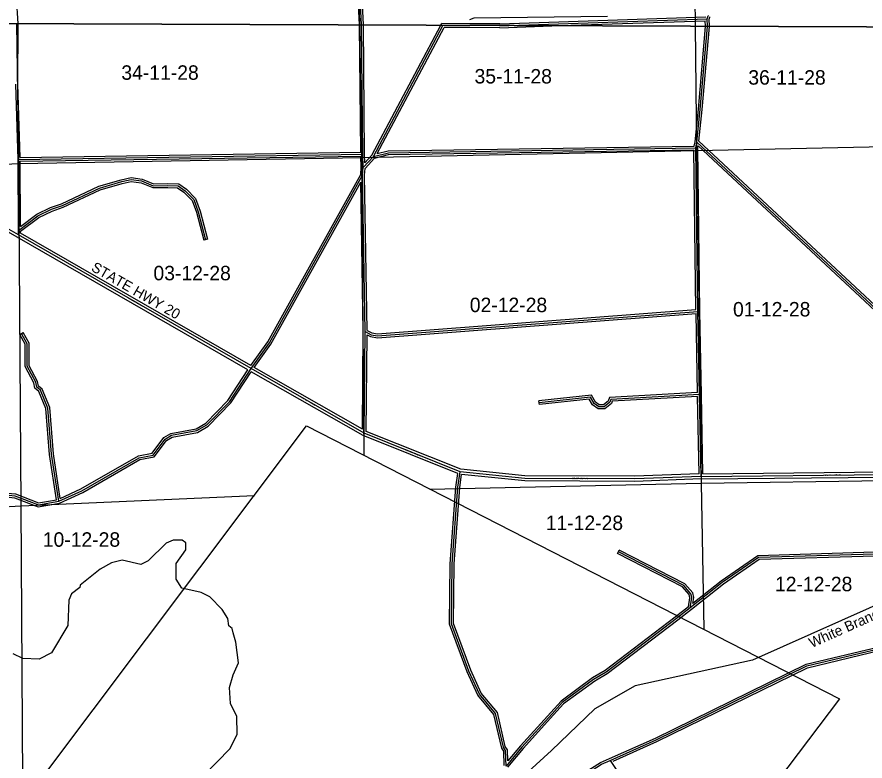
# Model space of a CAD drawing. Extents: x 457167 to 656239, y 1787309 to 1969297.
# Drawn here: x 505894 to 519094, y 1867028 to 1878606 of the extents above; entities that cross this region are included whole.
import ezdxf

# ---------------------------------------------------------------- set-up
doc = ezdxf.new("R2010")
doc.units = 0
for name, color, linetype in [('Level 1', 7, 'Continuous'), ('Level 2', 7, 'Continuous'), ('Level 22', 7, 'Continuous'), ('Level 23', 7, 'Continuous'), ('Level 28', 7, 'Continuous'), ('Level 31', 7, 'Continuous'), ('Level 32', 7, 'Continuous'), ('Level 34', 7, 'Continuous'), ('Level 41', 7, 'Continuous'), ('Level 5', 7, 'Continuous'), ('Level 63', 7, 'Continuous'), ('Level 7', 7, 'Continuous')]:
    doc.layers.add(name, color=color, linetype=linetype)

msp = doc.modelspace()

# ---------------------------------------------------------------- linework, layer by layer
at = {"layer": 'Level 1'}
for p, q in [((516452.676, 1878462.498), (516420.173, 1881368.76)), ((511181.461, 1881238.035), (511223.863, 1878482.095)), ((505924.819, 1876324.78), (505893.546, 1878502.071)), ((511223.864, 1878482.095), (511255.556, 1876421.352)), ((516474.292, 1876528.446), (516452.677, 1878462.498)), ((516474.292, 1876528.446), (521885.165, 1876646.713)), ((505924.819, 1876324.78), (511255.556, 1876421.352)), ((511255.556, 1876421.352), (516474.292, 1876528.446)), ((511255.556, 1876421.352), (511293.705, 1871785.286)), ((516474.292, 1876528.446), (516544.176, 1871352.411)), ((501031.869, 1876142.069), (505924.819, 1876324.78)), ((505957.98, 1870996.563), (505924.819, 1876324.78)), ((504766.348, 1864753.707), (510401.692, 1872241.672)), ((510401.692, 1872241.672), (518697.448, 1867997.26)), ((516544.176, 1871352.411), (521910.834, 1871428.78)), ((512321.76, 1871259.296), (516544.176, 1871352.411)), ((516544.176, 1871352.411), (516586.081, 1869077.512)), ((505957.98, 1870996.563), (509589.202, 1871162.076)), ((501064.881, 1870781.781), (505957.98, 1870996.563)), ((505988.57, 1866404.024), (505957.98, 1870996.563)), ((518697.448, 1867997.26), (506438.599, 1851790.926))]:
    msp.add_line(p, q, dxfattribs=at)
at = {"layer": 'Level 22'}
for p, q in [((505918.162, 1875214.614), (504262.76, 1876146.461)), ((509536.671, 1873133.928), (505918.162, 1875214.614)), ((511300.228, 1872126.991), (509536.671, 1873133.928)), ((512790.221, 1871529.564), (511300.228, 1872126.991)), ((516541.438, 1871457.091), (520634.822, 1871500.113))]:
    msp.add_line(p, q, dxfattribs=at)
msp.add_lwpolyline([(516541.438, 1871457.091), (515507.486, 1871419.172), (513798.494, 1871425.684), (512790.221, 1871529.564)], dxfattribs=at)
at = {"layer": 'Level 23'}
for p, q in [((505898.223, 1875179.937), (504270.894, 1876095.979)), ((509533.909, 1873181.657), (505948.15, 1875243.511)), ((509488.796, 1873115.314), (505898.223, 1875179.937)), ((511270.801, 1872189.854), (509586.239, 1873151.687)), ((511282.786, 1872090.887), (509540.936, 1873085.431)), ((512755.76, 1871500.285), (511282.786, 1872090.887)), ((512799.902, 1871568.778), (511330.513, 1872157.943)), ((516570.681, 1871497.4), (520608.75, 1871539.841)), ((516542.382, 1871417.097), (520596.771, 1871459.71))]:
    msp.add_line(p, q, dxfattribs=at)
for points in [[(516510.696, 1871495.991), (515506.829, 1871459.176), (513800.626, 1871465.677), (512799.902, 1871568.779)], [(516542.382, 1871417.098), (515508.143, 1871379.17), (513796.363, 1871385.691), (512814.456, 1871486.853)]]:
    msp.add_lwpolyline(points, dxfattribs=at)
at = {"layer": 'Level 31'}
for p, q in [((511257.015, 1878481.97), (511125.907, 1881178.035)), ((513547.402, 1878473.386), (516635.026, 1878576.48)), ((516642.196, 1878461.788), (516635.026, 1878576.48)), ((511441.446, 1876436.329), (512524.359, 1878472.158)), ((512941.426, 1878470.546), (512524.359, 1878472.158)), ((513408.438, 1878468.746), (512941.426, 1878470.546)), ((513408.438, 1878468.746), (513547.352, 1878473.386)), ((513547.351, 1878473.386), (513547.352, 1878473.386)), ((513547.352, 1878473.386), (513547.353, 1878473.386)), ((513547.353, 1878473.386), (513547.354, 1878473.386)), ((513547.354, 1878473.386), (513547.355, 1878473.386)), ((513547.355, 1878473.386), (513547.357, 1878473.386)), ((513547.355, 1878473.386), (513547.355, 1878473.386)), ((513547.357, 1878473.386), (513547.359, 1878473.386)), ((513547.359, 1878473.386), (513547.36, 1878473.386)), ((513547.36, 1878473.386), (513547.362, 1878473.386)), ((513547.362, 1878473.386), (513547.364, 1878473.386)), ((513547.364, 1878473.386), (513547.366, 1878473.386)), ((513547.366, 1878473.386), (513547.369, 1878473.386)), ((513547.369, 1878473.386), (513547.371, 1878473.386)), ((513547.371, 1878473.386), (513547.375, 1878473.386)), ((513547.375, 1878473.386), (513547.378, 1878473.386)), ((513547.378, 1878473.386), (513547.382, 1878473.386)), ((513547.382, 1878473.386), (513547.386, 1878473.386)), ((513547.386, 1878473.386), (513547.391, 1878473.386)), ((513547.391, 1878473.386), (513547.396, 1878473.386)), ((513547.396, 1878473.386), (513547.402, 1878473.386)), ((505914.333, 1876390.289), (505877.064, 1877557.371)), ((516477.334, 1876659.223), (516529.514, 1877167.398)), ((516460.446, 1876567.65), (516477.334, 1876659.223)), ((516492.553, 1874024.946), (516460.446, 1876567.65)), ((519268.081, 1874059.338), (516477.334, 1876659.223)), ((505914.333, 1876390.289), (511274.867, 1876470.434)), ((511282.323, 1876261.673), (511274.867, 1876470.434)), ((511282.323, 1876261.673), (511441.446, 1876436.329)), ((505918.13, 1875285.161), (505914.333, 1876390.289)), ((511273.596, 1876144.978), (511282.323, 1876261.673)), ((511314.681, 1873710.596), (511273.596, 1876144.978)), ((505918.162, 1875214.614), (505918.13, 1875285.161)), ((516517.281, 1872732.836), (516492.553, 1874024.946)), ((511300.228, 1872126.991), (511314.681, 1873710.596)), ((516541.438, 1871457.091), (516517.281, 1872732.836)), ((506227.621, 1871012.195), (506544.776, 1871069.099))]:
    msp.add_line(p, q, dxfattribs=at)
for points in [[(516635.026, 1878576.48), (516651.74, 1878622.236), (516659.718, 1878628.751)], [(511274.867, 1876470.434), (511257.253, 1878477.084), (511257.016, 1878481.97)], [(516529.514, 1877167.398), (516642.531, 1878456.449), (516642.197, 1878461.788)], [(511441.446, 1876436.329), (511675.191, 1876493.601), (516460.446, 1876567.65)], [(505918.13, 1875285.161), (506217.486, 1875513.046), (506429.465, 1875612.556), (506600.236, 1875671.868), (507177.826, 1875942.641), (507524.702, 1876043.434), (507671.502, 1876076.302), (507832.08, 1876053.478), (508015.681, 1875980.016), (508240.943, 1875982.391), (508401.909, 1875977.022), (508512.327, 1875901.672), (508647.951, 1875764.403), (508715.603, 1875575.041), (508829.678, 1875138.216)], [(509536.671, 1873133.928), (509821.741, 1873532.81), (511273.596, 1876144.978)], [(511314.681, 1873710.596), (511406.12, 1873660.42), (511505.96, 1873643.303), (516492.553, 1874024.946)], [(506544.776, 1871069.099), (506430.641, 1871803.39), (506374.987, 1872520.354), (506259.326, 1872796.098), (506200.983, 1872846.153), (506184.741, 1872921.129), (506052.436, 1873171.851), (506053.535, 1873522.034), (505962.541, 1873680.586)], [(506544.776, 1871069.099), (506903.732, 1871234.566), (507797.689, 1871748.085), (508014.541, 1871789.038), (508198.814, 1872038.489), (508298.955, 1872096.272), (508691.256, 1872169.986), (508849.756, 1872260.996), (509201.495, 1872618.153), (509536.671, 1873133.928)], [(516517.281, 1872732.836), (515137.345, 1872654.048), (515121.906, 1872610.106), (515033.177, 1872538.078), (514948.226, 1872539.129), (514875.875, 1872590.314), (514818.667, 1872691.261), (514020.966, 1872603.394)], [(513506.701, 1866950.016), (513499.355, 1867191.866), (513466.134, 1867242.176), (513343.091, 1867767.746), (513094.126, 1868068.707), (512928.762, 1868427.895), (512656.341, 1869162.411), (512668.223, 1870096.196), (512755.878, 1871287.874), (512790.221, 1871529.564)], [(520634.822, 1871500.113), (520593.281, 1871277.353), (520583.849, 1871221.386), (520546.776, 1871089.884), (520513.308, 1870987.096), (520414.367, 1870818.001), (520275.255, 1870714.509), (520135.255, 1870543.02), (520063.583, 1870435.281), (519798.007, 1870295.161), (519244.16, 1870247.38), (517434.016, 1870192.64), (516872.521, 1869803.827), (516371.772, 1869410.431)], [(505385.817, 1871048.694), (505686.38, 1871172.569), (505861.317, 1871155.132), (506227.621, 1871012.195)], [(515126.835, 1867038.379), (515842.472, 1867358.219), (518189.221, 1868508.353), (519324.026, 1868779.069), (519566.359, 1868911.634), (519817.205, 1869110.714), (521590.665, 1870796.267), (521763.034, 1871034.191)], [(516371.772, 1869410.431), (516397.83, 1869569.971), (516384.062, 1869631.841), (516271.581, 1869759.902), (515254.022, 1870281.572)], [(516371.772, 1869410.431), (516159.217, 1869243.956), (515064.584, 1868410.631), (514869.715, 1868295.734), (514381.791, 1867938.316), (514224.243, 1867764.369), (513751.596, 1867244.716), (513506.701, 1866950.016)], [(510735.553, 1863784.353), (510894.664, 1863942.278), (511337.504, 1864223.826), (511546.218, 1864289.923), (511988.143, 1864338.026), (512380.619, 1864520.144), (512915.836, 1864993.356), (513425.383, 1865249.944), (514229.583, 1866330.513), (514715.106, 1866803.941), (514990.721, 1866977.804), (515126.835, 1867038.379)], [(515126.835, 1867038.379), (515360.021, 1866682.217), (515471.242, 1866471.612), (515657.219, 1866168.723), (515894.881, 1865562.001), (516084.711, 1865097.644), (516221.597, 1864601.123), (516168.337, 1864148.955), (516181.831, 1863422.351), (516228.521, 1862974.535), (516319.151, 1862531.645), (516381.62, 1861963.041), (516592.927, 1861362.605), (516775.219, 1861001.191), (517106.516, 1860395.946), (517307.369, 1859973.737)]]:
    msp.add_lwpolyline(points, dxfattribs=at)
at = {"layer": 'Level 32'}
for p, q in [((511226.973, 1878482.083), (511095.905, 1881177.364)), ((511287.055, 1878481.858), (511155.91, 1881178.705)), ((505910.41, 1878502.008), (505871.729, 1879206.649)), ((513407.995, 1878498.748), (516613.794, 1878605.786)), ((514355.705, 1878470.357), (516606.903, 1878545.523)), ((516612.13, 1878461.9), (516606.904, 1878545.522)), ((516672.261, 1878461.675), (516665.36, 1878572.083)), ((511416.73, 1876453.746), (512493.135, 1878477.337)), ((511499.412, 1876481.418), (512542.346, 1878442.086)), ((512493.134, 1878477.337), (512506.373, 1878502.227)), ((512941.54, 1878500.546), (512506.373, 1878502.227)), ((512941.31, 1878440.546), (512542.346, 1878442.086)), ((513408.881, 1878438.743), (512941.31, 1878440.546)), ((513407.995, 1878498.748), (512941.54, 1878500.546)), ((513408.881, 1878438.743), (514355.621, 1878470.357)), ((514355.62, 1878470.357), (514355.621, 1878470.357)), ((514355.62, 1878470.357), (514355.62, 1878470.357)), ((514355.621, 1878470.357), (514355.622, 1878470.357)), ((514355.622, 1878470.357), (514355.623, 1878470.357)), ((514355.623, 1878470.357), (514355.624, 1878470.357)), ((514355.624, 1878470.357), (514355.625, 1878470.357)), ((514355.625, 1878470.357), (514355.627, 1878470.357)), ((514355.627, 1878470.357), (514355.629, 1878470.357)), ((514355.629, 1878470.357), (514355.63, 1878470.357)), ((514355.63, 1878470.357), (514355.633, 1878470.357)), ((514355.633, 1878470.357), (514355.635, 1878470.357)), ((514355.635, 1878470.357), (514355.638, 1878470.357)), ((514355.638, 1878470.357), (514355.641, 1878470.357)), ((514355.641, 1878470.357), (514355.645, 1878470.357)), ((514355.645, 1878470.357), (514355.648, 1878470.357)), ((514355.648, 1878470.357), (514355.652, 1878470.357)), ((514355.652, 1878470.357), (514355.656, 1878470.357)), ((514355.656, 1878470.357), (514355.661, 1878470.357)), ((514355.661, 1878470.357), (514355.667, 1878470.357)), ((514355.667, 1878470.357), (514355.674, 1878470.357)), ((514355.674, 1878470.357), (514355.68, 1878470.357)), ((514355.68, 1878470.357), (514355.688, 1878470.357)), ((514355.688, 1878470.357), (514355.696, 1878470.357)), ((514355.696, 1878470.357), (514355.705, 1878470.357)), ((505943.377, 1876420.726), (505907.067, 1877557.793)), ((516447.614, 1876663.482), (516499.628, 1877170.018)), ((516508.702, 1876671.002), (516559.4, 1877164.778)), ((516435.402, 1876597.266), (516447.614, 1876663.482)), ((516490.481, 1876565.093), (516496.915, 1876599.98)), ((516522.552, 1874025.324), (516490.481, 1876565.094)), ((519247.632, 1874037.386), (516496.915, 1876599.98)), ((519243.763, 1874122.996), (516508.702, 1876671.002)), ((505943.378, 1876420.726), (511244.607, 1876499.984)), ((505944.436, 1876360.735), (511245.935, 1876439.997)), ((511252.284, 1876262.258), (511245.935, 1876439.996)), ((511309.681, 1876336.245), (511304.864, 1876471.1)), ((511309.681, 1876336.246), (511416.731, 1876453.746)), ((516462.2, 1874052.71), (516430.827, 1876537.186)), ((505947.924, 1875345.544), (505944.436, 1876360.735)), ((511311.47, 1876249.116), (511457.466, 1876409.365)), ((511244.172, 1876153.79), (511252.284, 1876262.258)), ((511303.616, 1876144.109), (511311.469, 1876249.116)), ((511284.68, 1873710.477), (511245.489, 1876032.65)), ((511344.384, 1873728.516), (511303.616, 1876144.11)), ((505948.15, 1875243.512), (505948.138, 1875270.299)), ((508858.706, 1875145.796), (508800.651, 1875130.635)), ((516486.735, 1872761.14), (516463.167, 1873992.607)), ((516547.276, 1872733.409), (516522.552, 1874025.324)), ((505936.521, 1873665.654), (505988.561, 1873695.52)), ((511270.801, 1872189.854), (511284.679, 1873710.477)), ((511330.513, 1872157.944), (511344.224, 1873660.164)), ((516570.681, 1871497.4), (516547.276, 1872733.403)), ((514024.25, 1872573.574), (514017.681, 1872633.215)), ((516510.696, 1871495.991), (516487.876, 1872701.106)), ((506224.596, 1870981.171), (506553.852, 1871040.247)), ((506230.649, 1871043.217), (506510.631, 1871093.451)), ((515240.336, 1870254.876), (515267.709, 1870308.269))]:
    msp.add_line(p, q, dxfattribs=at)
for points in [[(516665.361, 1878572.083), (516677.095, 1878604.208), (516678.695, 1878605.515)], [(505907.067, 1877557.793), (505910.563, 1878499.235), (505910.411, 1878502.008)], [(511244.607, 1876499.985), (511227.259, 1878476.223), (511226.974, 1878482.083)], [(511304.863, 1876471.1), (511287.247, 1878477.944), (511287.056, 1878481.858)], [(516499.628, 1877170.018), (516612.448, 1878456.825), (516612.131, 1878461.9)], [(516559.4, 1877164.778), (516672.612, 1878456.072), (516672.262, 1878461.675)], [(511499.412, 1876481.418), (511671.341, 1876523.546), (516435.402, 1876597.265)], [(511457.465, 1876409.365), (511679.041, 1876463.656), (516430.827, 1876537.186)], [(509533.91, 1873181.658), (509796.345, 1873548.871), (511244.171, 1876153.79)], [(505947.924, 1875345.544), (506201.852, 1875538.847), (506418.138, 1875640.38), (506588.917, 1875699.695), (507167.209, 1875970.798), (507517.231, 1876072.505), (507670.297, 1876106.776), (507839.875, 1876082.672), (508021.306, 1876010.077), (508241.286, 1876012.396), (508411.619, 1876006.716), (508531.631, 1875924.819), (508673.966, 1875780.758), (508744.298, 1875583.894), (508858.706, 1875145.796)], [(505948.138, 1875270.299), (506233.121, 1875487.243), (506440.791, 1875584.731), (506611.556, 1875644.041), (507188.443, 1875914.486), (507532.172, 1876014.364), (507672.708, 1876045.83), (507824.285, 1876024.285), (508010.054, 1875949.955), (508240.601, 1875952.385), (508392.198, 1875947.33), (508493.023, 1875878.525), (508621.937, 1875748.048), (508686.909, 1875566.186), (508800.651, 1875130.635)], [(509586.239, 1873151.687), (509847.138, 1873516.749), (511245.489, 1876032.651)], [(511344.384, 1873728.516), (511416.145, 1873689.14), (511507.371, 1873673.5), (516462.2, 1874052.71)], [(511344.224, 1873660.163), (511396.095, 1873631.7), (511504.549, 1873613.107), (516463.166, 1873992.607)], [(506510.631, 1871093.451), (506400.821, 1871799.921), (506345.451, 1872513.211), (506234.406, 1872777.951), (506173.797, 1872829.949), (506156.291, 1872910.762), (506022.413, 1873164.465), (506023.509, 1873514.081), (505936.521, 1873665.654)], [(506568.316, 1871112.983), (506460.463, 1871806.86), (506404.524, 1872527.498), (506284.246, 1872814.246), (506228.17, 1872862.358), (506213.191, 1872931.496), (506082.461, 1873179.236), (506083.56, 1873529.987), (505988.561, 1873695.52)], [(506568.316, 1871112.983), (506889.954, 1871261.249), (507787.141, 1871776.623), (507997.405, 1871816.332), (508178.401, 1872061.346), (508288.389, 1872124.813), (508680.723, 1872198.533), (508831.26, 1872284.969), (509177.991, 1872637.043), (509488.796, 1873115.314)], [(506553.852, 1871040.247), (506917.511, 1871207.884), (507808.237, 1871719.546), (508031.676, 1871761.743), (508219.226, 1872015.631), (508309.521, 1872067.732), (508701.79, 1872141.441), (508868.253, 1872237.022), (509224.998, 1872599.263), (509540.935, 1873085.431)], [(516486.735, 1872761.14), (515115.671, 1872682.86), (515096.413, 1872628.053), (515022.696, 1872568.21), (514957.931, 1872569.011), (514898.671, 1872610.935), (514835.025, 1872723.244), (514017.681, 1872633.215)], [(516487.876, 1872701.106), (515159.02, 1872625.236), (515147.397, 1872592.16), (515043.658, 1872507.946), (514938.52, 1872509.246), (514853.078, 1872569.692), (514802.31, 1872659.276), (514024.25, 1872573.574)], [(513476.411, 1866959.116), (513469.627, 1867182.441), (513438.146, 1867230.117), (513315.486, 1867754.051), (513068.513, 1868052.603), (512901.032, 1868416.389), (512626.272, 1869157.211), (512638.236, 1870097.488), (512726.033, 1871291.089), (512755.761, 1871500.286)], [(513534.281, 1867030.145), (513529.083, 1867201.289), (513494.123, 1867254.234), (513370.696, 1867781.441), (513119.738, 1868084.811), (512956.493, 1868439.401), (512686.41, 1869167.611), (512698.209, 1870094.904), (512785.722, 1871284.659), (512814.455, 1871486.853)], [(520657.866, 1871460.027), (520622.821, 1871272.111), (520613.163, 1871214.805), (520575.488, 1871081.167), (520540.834, 1870974.735), (520437.176, 1870797.578), (520296.144, 1870692.657), (520159.421, 1870525.183), (520084.334, 1870412.308), (519806.636, 1870265.794), (519245.903, 1870217.418), (517443.797, 1870162.921), (516890.342, 1869779.678), (516390.306, 1869386.839)], [(520596.771, 1871459.71), (520563.741, 1871282.596), (520554.535, 1871227.969), (520518.064, 1871098.601), (520485.783, 1870999.458), (520391.56, 1870838.425), (520254.366, 1870736.361), (520111.088, 1870560.856), (520042.832, 1870458.252), (519789.379, 1870324.53), (519242.416, 1870277.341), (517424.236, 1870222.359), (516854.698, 1869827.976), (516413.794, 1869481.593)], [(505390.351, 1871018.113), (505690.873, 1871141.972), (505854.246, 1871125.688), (506224.596, 1870981.172)], [(505402.386, 1871087.971), (505681.887, 1871203.166), (505868.389, 1871184.577), (506230.65, 1871043.216)], [(515114.594, 1867065.768), (515829.746, 1867385.392), (518179.013, 1868536.761), (519313.156, 1868807.318), (519549.715, 1868936.725), (519797.507, 1869133.382), (521567.992, 1870816.107), (521738.74, 1871051.791)], [(515171.221, 1867025.355), (515855.199, 1867331.046), (518199.427, 1868479.946), (519334.898, 1868750.821), (519583.002, 1868886.543), (519836.903, 1869088.046), (521613.336, 1870776.427), (521787.329, 1871016.591)], [(516344.052, 1869426.826), (516367.289, 1869569.099), (516356.447, 1869617.82), (516252.811, 1869735.812), (515240.336, 1870254.876)], [(516413.794, 1869481.593), (516428.37, 1869570.841), (516411.676, 1869645.862), (516290.351, 1869783.993), (515267.709, 1870308.269)], [(516344.052, 1869426.826), (516140.881, 1869267.702), (515047.821, 1868435.576), (514853.191, 1868320.819), (514361.602, 1867960.716), (514202.028, 1867784.531), (513728.951, 1867264.406), (513534.281, 1867030.145)], [(516390.271, 1869386.811), (516177.554, 1869220.21), (515081.347, 1868385.688), (514886.239, 1868270.65), (514401.981, 1867915.916), (514246.458, 1867744.206), (513774.241, 1867225.026), (513530.534, 1866931.756)], [(510728.451, 1863819.571), (510875.832, 1863965.855), (511324.712, 1864251.244), (511540.006, 1864319.425), (511979.991, 1864367.316), (512364.025, 1864545.516), (512898.874, 1865018.403), (513405.553, 1865273.547), (514206.936, 1866350.332), (514696.426, 1866827.627), (514976.546, 1867004.332), (515114.637, 1867065.787)]]:
    msp.add_lwpolyline(points, dxfattribs=at)
at = {"layer": 'Level 5'}
for points in [[(512943.097, 1878565.245), (513009.848, 1878590.026), (515085.723, 1878616.702)], [(521401.972, 1871497.322), (521091.898, 1870754.803), (520502.015, 1870334.766), (519633.557, 1869619.395), (517343.404, 1868595.506), (515517.234, 1868196.186), (514887.081, 1867841.845), (514212.505, 1867190.952), (513142.025, 1866211.045), (512396.526, 1865505.549), (511987.954, 1865109.308), (510755.641, 1864282.098)]]:
    msp.add_lwpolyline(points, dxfattribs=at)
at = {"layer": 'Level 63'}
for points in [[(497176.54, 1878534.741), (536942.563, 1878385.707), (537088.612, 1923840.983), (497371.386, 1923990.389), (497176.54, 1878534.741)], [(496982.082, 1833080.334), (536796.8, 1832931.691), (536942.564, 1878385.707), (497176.541, 1878534.741), (496982.082, 1833080.334)]]:
    msp.add_lwpolyline(points, dxfattribs=at)
at = {"layer": 'Level 7'}
msp.add_lwpolyline([(508794.632, 1866796.489), (509212.785, 1867220.3), (509321.874, 1867445.055), (509314.421, 1867720.189), (509215.007, 1867920.551), (509199.154, 1868170.704), (509258.133, 1868370.578), (509342.082, 1868553.711), (509301.448, 1868878.956), (509260.226, 1869020.807), (509243.746, 1869087.568), (509193.864, 1869129.408), (509177.582, 1869246.15), (509086.31, 1869388.161), (508895.194, 1869580.521), (508762.041, 1869647.631), (508462.126, 1869715.267), (508370.892, 1869857.279), (508371.67, 1870099.032), (508522.41, 1870315.287), (508522.739, 1870423.659), (508464.517, 1870465.539), (508322.805, 1870465.997), (508214.264, 1870416.305), (507938.311, 1870142.087), (507821.411, 1870084.126), (507529.835, 1870151.732), (507362.982, 1870110.57), (507187.621, 1870011.096), (506878.368, 1869761.989), (506869.928, 1869728.678), (506744.557, 1869629.035), (506702.577, 1869529.163), (506684.631, 1869137.387), (506433.201, 1868713.048), (506241.139, 1868613.604), (505982.745, 1868622.761), (505832.921, 1868698.28)], dxfattribs=at)

# ---------------------------------------------------------------- texts
at = {"layer": 'Level 2'}
for s, p in [('34-11-28', (507518.429, 1877628.01)), ('35-11-28', (513015.521, 1877570.491)), ('36-11-28', (517277.174, 1877552.476)), ('03-12-28', (508017.891, 1874507.926)), ('02-12-28', (512941.915, 1874012.484)), ('01-12-28', (517038.858, 1873945.183)), ('11-12-28', (514123.767, 1870621.491)), ('10-12-28', (506295.388, 1870362.126)), ('12-12-28', (517691.954, 1869669.794))]:
    msp.add_text(s, height=225, dxfattribs=at).set_placement(p)
at = {"layer": 'Level 28'}
msp.add_text('STATE HWY 20', height=159.99916, rotation=330.0998389, dxfattribs=at).set_placement((507036.474, 1874664.693))
at = {"layer": 'Level 34'}
for height, rotation, p in [(24.99916, 330.0998389, (507617.982, 1874222.781)), (24.99916, 330.2742028, (510308.867, 1872678.636)), (25, 338.1504722, (511930.07, 1871860.984)), (25, 359.7810056, (514533.888, 1871410.384)), (25, 0.6014611, (518469.213, 1871464.852))]:
    msp.add_text('STATE HWY 20', height=height, rotation=rotation, dxfattribs=at).set_placement(p)
at = {"layer": 'Level 41'}
msp.add_text('White Branch', height=160, rotation=24.0879833, dxfattribs=at).set_placement((518264.616, 1868784.569))

doc.saveas('drawing.dxf')
